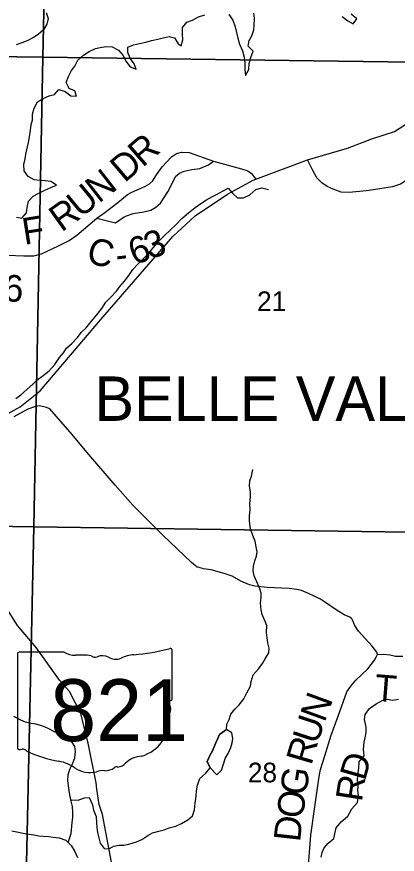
# Model space of a CAD drawing. Extents: x 2043100 to 2470832, y 443715 to 810583.
# Drawn here: x 2237021 to 2241306, y 645875 to 655298 of the extents above; entities that cross this region are included whole.
import ezdxf

# ---------------------------------------------------------------- set-up
doc = ezdxf.new("R2010")
doc.units = 0
for name, color, linetype in [('GM_X_Corporation_Text', 7, 'Continuous'), ('GM_X_County_Road', 7, 'Continuous'), ('GM_X_County_Road_Text', 7, 'Continuous'), ('GM_X_Major_Lake', 7, 'Continuous'), ('GM_X_Major_River', 7, 'Continuous'), ('GM_X_Minor_Lake', 7, 'Continuous'), ('GM_X_Minor_River', 7, 'Continuous'), ('GM_X_Section', 7, 'Continuous'), ('GM_X_Section_Text', 7, 'Continuous'), ('GM_X_State_Location', 7, 'Continuous'), ('GM_X_State_Route', 7, 'Continuous'), ('GM_X_State_Shield', 7, 'Continuous'), ('GM_X_Township_Road', 7, 'Continuous'), ('GM_X_Township_Road_Text', 7, 'Continuous')]:
    doc.layers.add(name, color=color, linetype=linetype)

msp = doc.modelspace()

# ---------------------------------------------------------------- linework, layer by layer
at = {"layer": 'GM_X_County_Road'}
for points in [[(2237924.8, 653031.7), (2237924.8, 653031.7), (2238012.8, 653095.9), (2238176.6, 653222.3), (2238268.5, 653298.5), (2238318.5, 653324.6), (2238462.4, 653386.9), (2238516.3, 653417), (2238550.3, 653447.1), (2238596.2, 653519.3), (2238660.1, 653611.5), (2238762, 653721.8), (2238821.9, 653759.9), (2238877.9, 653776), (2238961.9, 653772.1), (2239237.4, 653673)], [(2237924.8, 653031.7), (2238134.8, 652977.9), (2238230.7, 653046.1), (2238266.7, 653062.2), (2238332.7, 653084.3), (2238450.6, 653104.5), (2238532.6, 653122.7), (2238588.5, 653154.8), (2238640.5, 653199.2), (2238724.3, 653327.2), (2238796.2, 653475.5), (2238810.2, 653499.5), (2238852.1, 653539.6), (2238908.1, 653561.8), (2238994.1, 653579.9), (2239082, 653592), (2239181.9, 653632.2), (2239237.4, 653673)], [(2239237.4, 653673), (2239551.9, 653586.7), (2239623.9, 653564.8), (2239665.9, 653532.8), (2239712.4, 653470.1)], [(2236221.5, 652794.9), (2236221.5, 652794.9), (2236243.5, 652807), (2236301.5, 652815.1), (2236459.5, 652771.3), (2236543.5, 652731.3), (2236645.5, 652671.4), (2236715.5, 652635.5), (2236819.5, 652619.6), (2237101.4, 652610), (2237213.4, 652610.1), (2237301.4, 652630.3), (2237491.2, 652720.7), (2237611.2, 652780.9), (2237699.1, 652839.1), (2237924.8, 653031.7)], [(2241083.9, 648122.4), (2241083.9, 648122.4), (2241077.9, 648148.4), (2241021.9, 648218.5), (2240867.8, 648386.4), (2240845.8, 648418.4), (2240825.7, 648458.4), (2240809.7, 648492.5), (2240793.7, 648522.5), (2240773.7, 648542.5), (2240707.7, 648568.4), (2240619.7, 648624.3), (2240487.6, 648716.2), (2240441.6, 648746.2), (2240307.6, 648808.1), (2240227.6, 648842), (2240175.6, 648855.9), (2240087.6, 648865.8), (2239839.7, 648877.5), (2239701.8, 648891.3), (2239643.8, 648905.2), (2239543.8, 648949.1), (2239445.7, 649003.1), (2239355.7, 649033), (2239211.8, 649074.8), (2239123.8, 649086.7), (2239073.8, 649100.6), (2239053.8, 649106.6), (2238989.8, 649158.6), (2238665.6, 649464.5), (2238327.4, 649802.4), (2238131.3, 650028.3), (2237811.1, 650398.3), (2237647, 650596.3), (2237392.8, 650886.3), (2237356.8, 650902.2), (2237276.8, 650920.2), (2237230.8, 650912.1), (2237144.9, 650881.9), (2236987, 650797.6)], [(2239482.6, 644115.4), (2239637.5, 644388.1), (2239972.9, 644973.3), (2240150.6, 645247.8), (2240230.5, 645374.1), (2240256.4, 645428.2), (2240278.3, 645496.3), (2240298.2, 645656.5), (2240331.8, 646091), (2240373.6, 646383.4), (2240425.3, 646751.9), (2240443.2, 646828), (2240489.1, 646984.3), (2240560.8, 647214.6), (2240640.6, 647429), (2240738.4, 647701.5), (2240782.3, 647767.6), (2240840.2, 647833.7), (2240976.1, 647962.1), (2241048, 648060.3), (2241073.9, 648100.4), (2241083.9, 648122.4)]]:
    msp.add_lwpolyline(points, dxfattribs=at)
at = {"layer": 'GM_X_Major_Lake'}
for points in [[(2237351.5, 655347.5), (2237374.1, 655279.7), (2237358.8, 655213.5), (2237323.5, 655151), (2237262, 655100.3), (2237210.4, 655065.7), (2237138.8, 655026.9), (2237077, 655006.2), (2237013.3, 654981.5)], [(2238838.6, 654993.3), (2238872.8, 654971.7), (2238892.1, 655037.9), (2238887.4, 655106), (2238886.7, 655176), (2238936.1, 655236.6), (2238999.8, 655261.3), (2239069.4, 655296.1), (2239139.2, 655318.9)], [(2239411.1, 655321.8), (2239453.7, 655260.2), (2239480.4, 655186.5), (2239495.1, 655120.6), (2239509.7, 655058.7), (2239530.4, 654988.8), (2239563.2, 654915.1), (2239583.9, 654843.3), (2239588.6, 654777.2), (2239591.3, 654705.2), (2239596, 654637.2), (2239635.3, 654705.7), (2239636.6, 654773.8), (2239656, 654838), (2239683.2, 654910.4), (2239628.6, 654965.9), (2239640, 655032), (2239667.4, 655084.4), (2239692.7, 655152.7), (2239696.2, 655204.8), (2239699.4, 655276.9), (2239690.8, 655336.9)], [(2240686.9, 655299.7), (2240749.3, 655252.3), (2240809.7, 655218.9), (2240851.1, 655275.4), (2240788.6, 655326.8)], [(2237148.5, 653501.6), (2237103.9, 653563.2), (2237101.1, 653635.2), (2237114.4, 653701.4), (2237121.9, 653751.5), (2237152.5, 653884), (2237165.9, 653948.2), (2237175.1, 654022.4), (2237184.5, 654084.5), (2237198, 654134.7), (2237199.3, 654202.8), (2237218.6, 654269.1), (2237255.8, 654339.5), (2237325.4, 654382.3), (2237387.1, 654409), (2237444.9, 654423.7), (2237496.3, 654478.3), (2237566.5, 654457), (2237629, 654407.7), (2237693, 654406.3), (2237676.4, 654464.2), (2237612.2, 654491.5), (2237579.5, 654559.3), (2237602.8, 654625.6), (2237638.1, 654692), (2237673.6, 654742.4), (2237708.9, 654808.9), (2237772.2, 654867.6), (2237835.8, 654906.4), (2237909.5, 654941.2), (2237961.3, 654951.8), (2238027.2, 654962.5), (2238097.2, 654961.3), (2238167.5, 654924), (2238218.2, 654862.5), (2238248.8, 654796.8), (2238297.5, 654733.2), (2238367.7, 654707.9), (2238343.1, 654769.7), (2238298.4, 654833.3), (2238273.8, 654897.1), (2238271.2, 654957.1), (2238334.9, 654981.9), (2238402.7, 654998.6), (2238474.5, 655013.4), (2238538.3, 655032.1), (2238608.2, 655044.9), (2238670, 655061.6), (2238735.8, 655074.3), (2238797.9, 655060.9), (2238838.6, 654993.3)], [(2237017.2, 653043.8), (2237079.3, 653030.4), (2237132.7, 653091.1), (2237140.1, 653153.2), (2237155.3, 653223.4), (2237206.7, 653280), (2237268.4, 653312.8), (2237336, 653347.5), (2237403.7, 653376.3), (2237467.4, 653405), (2237405, 653444.3), (2237340.9, 653451.7), (2237280.9, 653457), (2237218.9, 653462.3), (2237148.5, 653501.6)]]:
    msp.add_lwpolyline(points, dxfattribs=at)
at = {"layer": 'GM_X_Major_River'}
msp.add_lwpolyline([(2236965.9, 646137.8), (2237042.1, 646122.7), (2237094.1, 646113.2), (2237162.2, 646102), (2237212.3, 646094.5), (2237268.4, 646083.1), (2237318.4, 646079.7), (2237382.4, 646074.3), (2237432.5, 646068.9), (2237500.5, 646061.6), (2237574.8, 646034.4), (2237633.4, 645973), (2237674.1, 645907.4), (2237704.7, 645839.7)], dxfattribs=at)
at = {"layer": 'GM_X_Minor_Lake'}
for points in [[(2239382.2, 647280.7), (2239304.4, 647222.4), (2239280.5, 647170.3), (2239258.7, 647120.2), (2239225, 647038), (2239197.1, 646985.9), (2239167.3, 646919.7), (2239197.5, 646847.8)], [(2239197.5, 646847.8), (2239275.7, 646770), (2239327.6, 646820.2), (2239353.3, 646900.4), (2239369.2, 646954.5), (2239403, 647010.6), (2239432.8, 647076.8), (2239446.6, 647128.8), (2239454.4, 647178.9), (2239444.3, 647240.9), (2239382.2, 647280.7)]]:
    msp.add_lwpolyline(points, dxfattribs=at)
at = {"layer": 'GM_X_Minor_River'}
for points in [[(2237011.9, 651003.5), (2237065.7, 651045.7), (2237135.5, 651104), (2237197.3, 651160.2), (2237247.2, 651210.4), (2237317, 651262.7), (2237384.8, 651315), (2237448.6, 651385.3), (2237504.3, 651463.5), (2237548.1, 651515.7), (2237582, 651567.9), (2237639.8, 651622.1), (2237705.5, 651690.4), (2237745.4, 651744.6), (2237801.2, 651796.8), (2237845, 651851), (2237884.8, 651901.2), (2237936.6, 651963.4), (2237978.5, 652017.6), (2238026.2, 652087.8), (2238080, 652144.1), (2238143.8, 652212.3), (2238181.6, 652264.5), (2238233.4, 652324.7), (2238285.2, 652387), (2238329, 652455.2), (2238384.8, 652515.4), (2238464.5, 652593.8), (2238514.3, 652650), (2238578.1, 652726.2), (2238625.9, 652776.5), (2238679.7, 652832.7), (2238751.5, 652899), (2238817.3, 652959.3), (2238881.1, 653029.5), (2238956.8, 653093.8), (2239028.6, 653152.2), (2239094.5, 653196.4), (2239156.3, 653236.7), (2239224.2, 653274.9), (2239286.1, 653307.2), (2239338, 653335.3), (2239401.8, 653369.6), (2239450, 653311.7), (2239508.1, 653259.9), (2239576.1, 653260.1), (2239646, 653294.4), (2239711.8, 653354.6), (2239779.7, 653374.9), (2239855.7, 653355.1)], [(2237631.9, 646486.5), (2237711.2, 646484.4), (2237783.1, 646510.7), (2237835.1, 646512.9), (2237875.3, 646430.9), (2237885.5, 646372.9), (2237913.7, 646299), (2237917.9, 646228.9), (2237922, 646176.9), (2237932.2, 646120.9), (2237944.4, 646060.9), (2237960.6, 645998.9), (2238004.7, 645939), (2238056.7, 645937.2), (2238114.6, 645965.4), (2238172.5, 645977.6), (2238226.5, 645977.8), (2238282.5, 645990), (2238368.4, 646014.3), (2238430.2, 646042.6), (2238496.1, 646084.8), (2238550, 646117), (2238621.9, 646133.3), (2238679.8, 646151.5), (2238737.7, 646173.7), (2238813.7, 646192), (2238875.5, 646222.2), (2238947.4, 646264.5), (2238999.2, 646306.7), (2239021, 646374.8), (2239030.8, 646448.9), (2239042.6, 646529), (2239044.4, 646587.1), (2239058.2, 646651.2), (2239083.9, 646727.3), (2239147.7, 646783.6), (2239197.5, 646847.8), (2239167.3, 646919.7), (2239197.1, 646985.9), (2239225, 647038), (2239258.7, 647120.2), (2239280.5, 647170.3), (2239304.4, 647222.4), (2239382.2, 647280.7), (2239388, 647338.8), (2239411.8, 647392.9), (2239433.6, 647453), (2239475.5, 647507.2), (2239527.3, 647557.4), (2239579.1, 647623.7), (2239610.9, 647689.8), (2239652.6, 647766), (2239662.4, 647820.1), (2239682.2, 647894.2), (2239748, 647966.5), (2239789.8, 648020.7), (2239819.6, 648072.8), (2239861.4, 648141), (2239863.2, 648193.1), (2239847.1, 648255.1), (2239840.9, 648309.1), (2239834.7, 648371.1), (2239838.5, 648449.2), (2239806.3, 648519.1), (2239786.1, 648573.1), (2239774, 648627.1), (2239765.8, 648699.1), (2239773.6, 648759.2), (2239773.4, 648811.2), (2239755.2, 648873.2), (2239725.1, 648939.2), (2239694.9, 649009.1), (2239682.7, 649063.1), (2239686.6, 649115.2), (2239702.4, 649175.3), (2239722.2, 649227.4), (2239730, 649279.4), (2239717.9, 649333.4), (2239707.7, 649397.4), (2239681.5, 649463.4), (2239655.3, 649537.4), (2239643.1, 649621.4), (2239642.9, 649681.4), (2239648.7, 649751.5), (2239646.4, 649823.6), (2239652.2, 649891.6), (2239652.1, 649953.7), (2239641.9, 650015.7), (2239645.7, 650075.8), (2239663.5, 650129.8), (2239679.3, 650206)], [(2240448.1, 645843.3), (2240461.9, 645893.4), (2240481.7, 645949.5), (2240529.6, 645999.7), (2240591.4, 646054), (2240619, 646174.2), (2240674.8, 646238.4), (2240748.6, 646302.7), (2240794.3, 646384.9), (2240858, 646459.2), (2240869.8, 646535.3), (2240863.7, 646591.3), (2240867.5, 646641.4), (2240857.3, 646715.4), (2240867.1, 646789.5), (2240872.9, 646843.5), (2240876.7, 646913.6), (2240934.5, 646981.8), (2240924.2, 647053.9), (2240934, 647136), (2240943.8, 647186), (2240955.7, 647244.1), (2240955.5, 647306.2), (2240937.2, 647390.2), (2240945.1, 647446.2), (2240992.8, 647514.4), (2241068.6, 647568.7), (2241134.5, 647605), (2241194.4, 647619.2), (2241252.5, 647607.4), (2241318.4, 647619.6)], [(2237602, 646005.9), (2237632.4, 646107.9), (2237646, 646234), (2237651.8, 646290.1), (2237653.6, 646344.1), (2237647.4, 646414.1), (2237635.3, 646472.1), (2237619.1, 646542.2), (2237610.9, 646594.2), (2237604.8, 646644.2), (2237596.6, 646704.2), (2237598.4, 646770.2), (2237618.2, 646832.4), (2237648, 646892.5), (2237675.8, 646958.7), (2237683.6, 647026.7), (2237675.4, 647088.7), (2237629.2, 647160.6), (2237579.1, 647200.5), (2237507, 647232.3), (2237455, 647250.1), (2237366.9, 647295.8), (2237304.8, 647321.7), (2237234.8, 647337.4), (2237184.8, 647345.2), (2237118.8, 647361), (2237066.7, 647384.9), (2236986.6, 647424.6)]]:
    msp.add_lwpolyline(points, dxfattribs=at)
at = {"layer": 'GM_X_Section'}
for points in [[(2232115.7, 660220.7), (2237430.6, 660139.9), (2237313.6, 654842.5), (2232018.8, 654909.5)], [(2237430.6, 660139.9), (2242667.5, 660060.2), (2242590.4, 654773.3), (2237313.6, 654842.5)], [(2237313.6, 654842.5), (2237212.3, 649559.4), (2231937.4, 649640.6), (2232018.8, 654909.5)], [(2242590.4, 654773.3), (2242487.2, 649484.1), (2237212.3, 649559.4), (2237313.6, 654842.5)], [(2231937.4, 649640.6), (2237212.3, 649559.4), (2237095.6, 644222), (2231831, 644275.3)], [(2237212.3, 649559.4), (2242487.2, 649484.1), (2242378.2, 644174.8), (2237095.6, 644222)]]:
    msp.add_lwpolyline(points, close=True, dxfattribs=at)
at = {"layer": 'GM_X_State_Route'}
for points in [[(2235967.7, 650325.5), (2236035.7, 650361.7), (2236331.4, 650510.3), (2236371.4, 650530.4), (2236751.1, 650739.2), (2237060.9, 650907.8), (2237284.7, 651088.4), (2237969.1, 651893.5), (2238779, 652825.6), (2239030.5, 653059.3), (2239396.2, 653301.7), (2239684.1, 653459.5), (2239712.4, 653470.1), (2240295, 653689.4), (2240744.5, 653821.4), (2241020.6, 653923), (2241274.7, 654008.4), (2241432.6, 654109.4), (2241991.7, 654613.3), (2242716.1, 655350.6)], [(2237924.3, 646608.8), (2237914.2, 646678.2), (2237823.8, 647124.5), (2237741.6, 647458.8), (2237613.4, 647704.9), (2237501.8, 647833.7), (2237240, 648201.3), (2237028.6, 648450.8), (2236881.5, 648682.7), (2236744.3, 648938.6), (2236690.5, 649103.2), (2236643.6, 649262.7), (2236626.4, 649321.3), (2236586.2, 649495.5), (2236550.2, 649581.5), (2236420, 649841.6), (2236313.9, 650005.7), (2236131.8, 650175.6), (2235967.7, 650325.5)], [(2240384.2, 641385), (2240367.1, 641432.7), (2240278.9, 641720.1), (2240265.4, 641764.1), (2240255.7, 641796.2), (2240129.1, 642214.4), (2239996.8, 642598.6), (2239934.5, 642755.4), (2239884.6, 642880.8), (2239654.4, 643240.8), (2239542.3, 643362.8), (2239348.2, 643548.7), (2239224.2, 643672.7), (2238711.9, 644192.5), (2238530.6, 644495.1), (2238493.7, 644556.6), (2238411.1, 644745.2), (2238269.4, 645068.8), (2238174.6, 645363.4), (2238086.8, 645787.4), (2237986.4, 646321.9), (2237949.9, 646434.6), (2237924.3, 646608.8)]]:
    msp.add_lwpolyline(points, dxfattribs=at)
at = {"layer": 'GM_X_State_Shield'}
for p, q in [((2237030, 648130.3), (2237030, 647073.7)), ((2237556.7, 648148.5), (2237047.1, 648148.5)), ((2238770.2, 647621.9), (2238770.2, 648174.7)), ((2238770, 647622.1), (2238770.2, 647621.9))]:
    msp.add_line(p, q, dxfattribs=at)
for centre, major_axis, start_param, end_param in [((2237049.9, 648132.6), (20.2, 0), 1.712693, 3.28349), ((2237678.1, 648271.2), (195.5, 0), 4.042523, 4.731795), ((2237742.9, 647555.3), (702, 0), 1.404758, 1.657858), ((2237902.3, 648138), (56.4, 0), 3.836095, 5.185415), ((2237985.1, 648015.9), (117.3, 0), 0.950623, 2.079405), ((2238385.7, 647825.8), (371.3, 0), 1.699011, 2.107814), ((2238150.3, 649589), (1845.5, 0), 4.814394, 5.042369), ((2238750.9, 648177), (19.4, 0), 6.141152, 7.989035), ((2238136.5, 648183.4), (141.1, 0), 4.081561, 5.145723), ((2238765.7, 647581.4), (30, 0), 1.883978, 3.671073), ((2238575, 647511.5), (180, 0), 5.934695, 6.695948), ((2238749.5, 647619.8), (20.7, 0), 5.05454, 6.418171), ((2238839.6, 647390.6), (130.9, 0), 2.387724, 3.262537), ((2238253.7, 647320.3), (461.6, 0), 5.101752, 6.440018), ((2237050.1, 647071.4), (20.3, 0), 3.00124, 4.508301), ((2237053.2, 647179.5), (155.2, 0), 4.665946, 4.897461), ((2237084.9, 647012.7), (56, 0), 0.519207, 1.627899), ((2237791.5, 647962.1), (1332.7, 0), 4.195997, 4.488961), ((2238448.3, 646777), (252.8, 0), 1.647645, 2.488434), ((2237394.2, 646599), (417, 0), 0.823519, 1.323587), ((2238128, 646971.3), (149.1, 0), 4.937069, 5.64225), ((2237845.2, 647007.5), (264.6, 0), 4.026481, 4.996735), ((2237998.1, 646642.1), (217.4, 0), 1.495662, 1.94098), ((2238017.4, 646928.3), (141, 0), 4.691044, 5.507374), ((2238144.9, 646826), (39.7, 0), 1.147584, 2.315152)]:
    msp.add_ellipse(centre, major_axis=major_axis, ratio=0.8, start_param=start_param, end_param=end_param, dxfattribs=at)
at = {"layer": 'GM_X_Township_Road'}
for points in [[(2243032.9, 655304), (2242971.4, 655239.5), (2242929.9, 655171), (2242868.6, 655076.4), (2242807.4, 654963.8), (2242647.2, 654718.2), (2242575.9, 654623.5), (2242534.3, 654577.1), (2242409.2, 654450), (2242276.1, 654336.8), (2242101, 654219.2), (2241955.8, 654116), (2241844.5, 654027), (2241775.1, 653942.3), (2241709.7, 653855.7), (2241598.9, 653700.6), (2241521.7, 653595.8), (2241474.1, 653535.4), (2241394.8, 653448.7), (2241341, 653414.2), (2241251.3, 653385.4), (2241037.5, 653351.9)], [(2241037.5, 653351.9), (2241036.3, 653351.7), (2240955.7, 653339.1), (2240763.9, 653321.6), (2240673.9, 653324.9), (2240585.7, 653360.2), (2240515.6, 653389.7), (2240455.3, 653431.3), (2240400.9, 653487), (2240350.3, 653574.7), (2240295, 653689.4)], [(2241083.9, 648122.4), (2241146.5, 648125.7), (2241224.5, 648118.3), (2241286.6, 648104.8), (2241370.6, 648103.5)]]:
    msp.add_lwpolyline(points, dxfattribs=at)

# ---------------------------------------------------------------- texts
at = {"layer": 'GM_X_Corporation_Text'}
msp.add_text('BELLE VALLEY', height=500, rotation=0.00001, dxfattribs=at).set_placement((2237896.4, 650751.3))
at = {"layer": 'GM_X_County_Road_Text'}
for s, rotation, p in [('R', 40.82543, (2238437.5, 653595.6)), ('D', 40.47866, (2238235.2, 653423)), ('N', 37.90884, (2237944.2, 653192.6)), ('U', 39.56714, (2237742.5, 653025.9)), ('R', 35.68079, (2237524.7, 652868.6)), ('F', 9.09256, (2237106.8, 652731)), ('6', 20.19641, (2238346.1, 652500.9)), ('3', 20.36013, (2238520.4, 652565)), ('C', 346.14645, (2237793, 652534.4)), ('-', 6.91111, (2238150.1, 652468.3)), ('6', 358.26514, (2236868.4, 652096)), ('N', 69.898, (2240487.6, 647349.6)), ('U', 71.82539, (2240406.1, 647101.3)), ('R', 73.68842, (2240337.7, 646867.2)), ('D', 74.0621, (2240942.4, 646691.5)), ('G', 81.30064, (2240278.3, 646526.7)), ('R', 81.21911, (2240906.9, 646457.7)), ('O', 81.6834, (2240240.2, 646266.1)), ('D', 83.64491, (2240211.3, 646006.4))]:
    msp.add_text(s, height=300, rotation=rotation, dxfattribs=at).set_placement(p)
at = {"layer": 'GM_X_Section_Text'}
for s, p in [('21', (2239727.4, 651987.1)), ('28', (2239624, 646685))]:
    msp.add_text(s, height=220.83, rotation=0.00001, dxfattribs=at).set_placement(p)
at = {"layer": 'GM_X_State_Location'}
msp.add_text('821', height=0.0000833, rotation=0.00001, dxfattribs=at).set_placement((2237527.4, 647459))
for s in ['s', 'r']:
    msp.add_text(s, height=0.0000833, dxfattribs=at).set_placement((2237880.7, 647532.2))
at = {"layer": 'GM_X_State_Shield'}
msp.add_text('821', height=696.1, dxfattribs=at).set_placement((2237398.3, 647148.2))
at = {"layer": 'GM_X_Township_Road_Text'}
msp.add_text('T', height=300, rotation=355.43103, dxfattribs=at).set_placement((2241041.6, 647603.2))

doc.saveas('drawing.dxf')
